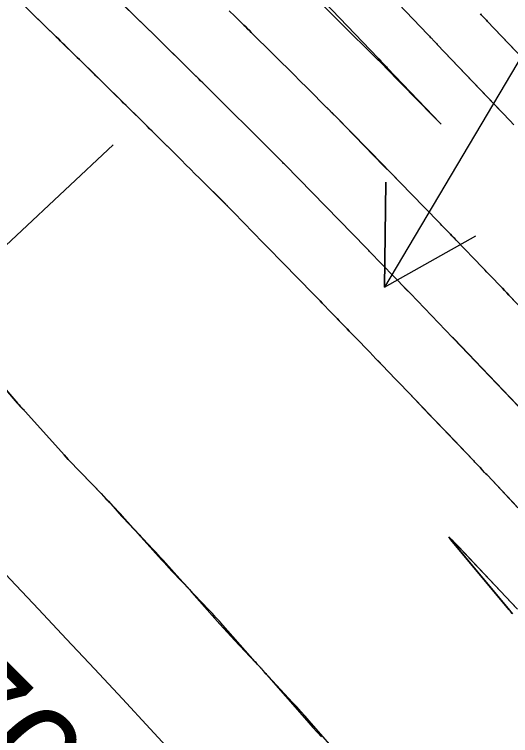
# Model space of a CAD drawing. Extents: x 954385 to 988206, y 1868364 to 1924553.
# Drawn here: x 955901.49 to 955929.86, y 1922885.18 to 1922926.39 of the extents above; entities that cross this region are included whole.
import ezdxf

# ---------------------------------------------------------------- set-up
doc = ezdxf.new("R2010")
doc.units = 0
for name, color, linetype in [('16', 7, 'Continuous'), ('26', 7, 'Continuous'), ('6', 7, 'Continuous'), ('7', 7, 'Continuous'), ('Default', 7, 'Continuous')]:
    doc.layers.add(name, color=color, linetype=linetype)

msp = doc.modelspace()

# ---------------------------------------------------------------- linework, layer by layer
at = {"layer": '16'}
for points in [[(955920.93, 1922929.639), (955925.129, 1922925.236), (955925.173, 1922925.189), (955925.218, 1922925.143), (955925.263, 1922925.096), (955925.307, 1922925.05), (955925.486, 1922924.864), (955925.531, 1922924.817), (955925.575, 1922924.77), (955925.62, 1922924.724), (955925.664, 1922924.677), (955929.28, 1922920.888)], [(955917.828, 1922928.221), (955922.294, 1922923.781), (955922.298, 1922923.778), (955922.66, 1922923.409), (955922.702, 1922923.366), (955925.409, 1922920.596), (955925.748, 1922920.249), (955925.864, 1922920.135), (955925.754, 1922920.254), (955925.419, 1922920.606), (955922.809, 1922923.342), (955922.763, 1922923.39), (955922.717, 1922923.438), (955922.671, 1922923.486), (955922.625, 1922923.533), (955922.442, 1922923.724), (955922.396, 1922923.772), (955922.35, 1922923.82), (955922.304, 1922923.868), (955922.259, 1922923.916), (955917.902, 1922928.483)], [(955930.592, 1922903.689), (955926.644, 1922907.823), (955926.584, 1922907.886), (955926.537, 1922907.935), (955924.13, 1922910.434), (955923.897, 1922910.676), (955923.664, 1922910.917), (955923.431, 1922911.159), (955923.197, 1922911.4), (955921.796, 1922912.846), (955921.748, 1922912.895), (955921.736, 1922912.908), (955921.594, 1922913.053), (955916.972, 1922917.785), (955916.927, 1922917.83), (955916.883, 1922917.876), (955916.839, 1922917.921), (955916.794, 1922917.966), (955916.517, 1922918.248), (955916.51, 1922918.255), (955912.264, 1922922.475), (955912.138, 1922922.6), (955912.012, 1922922.725), (955911.98, 1922922.757), (955911.949, 1922922.788), (955911.917, 1922922.819), (955911.886, 1922922.85), (955909.461, 1922925.239), (955909.371, 1922925.328), (955909.274, 1922925.423), (955909.236, 1922925.46), (955909.198, 1922925.498), (955909.046, 1922925.647), (955907.079, 1922927.573)], [(955930.211, 1922898.269), (955928.53, 1922900.052), (955928.49, 1922900.094), (955928.45, 1922900.136), (955928.411, 1922900.178), (955928.371, 1922900.22), (955928.132, 1922900.472), (955927.893, 1922900.723), (955927.853, 1922900.765), (955927.813, 1922900.807), (955927.774, 1922900.849), (955927.734, 1922900.891), (955926.274, 1922902.419), (955926.018, 1922902.688), (955925.761, 1922902.957), (955925.505, 1922903.225), (955925.248, 1922903.494), (955924.033, 1922904.766), (955923.846, 1922904.962), (955923.659, 1922905.157), (955923.472, 1922905.352), (955923.285, 1922905.546), (955922.513, 1922906.347), (955922.337, 1922906.53), (955922.161, 1922906.714), (955921.984, 1922906.897), (955921.808, 1922907.08), (955920.978, 1922907.942), (955920.863, 1922908.06), (955920.749, 1922908.178), (955920.635, 1922908.296), (955920.521, 1922908.415), (955920.064, 1922908.887), (955919.835, 1922909.123), (955919.606, 1922909.359), (955919.089, 1922909.893), (955918.964, 1922910.021), (955918.84, 1922910.149), (955918.715, 1922910.277), (955918.59, 1922910.405), (955916.839, 1922912.197), (955916.554, 1922912.488), (955916.27, 1922912.78), (955915.985, 1922913.071), (955915.7, 1922913.363), (955914.034, 1922915.069), (955913.991, 1922915.112), (955913.948, 1922915.156), (955913.777, 1922915.33), (955913.672, 1922915.437), (955913.647, 1922915.462), (955913.622, 1922915.487), (955913.597, 1922915.512), (955913.572, 1922915.537), (955912.07, 1922917.03), (955911.811, 1922917.287), (955911.552, 1922917.544), (955911.294, 1922917.801), (955911.035, 1922918.059), (955909.37, 1922919.713), (955909.221, 1922919.86), (955909.073, 1922920.007), (955908.924, 1922920.154), (955908.776, 1922920.301), (955908.18, 1922920.887), (955908.032, 1922921.034), (955907.883, 1922921.18), (955907.734, 1922921.327), (955907.585, 1922921.474), (955906.689, 1922922.356), (955906.529, 1922922.513), (955906.369, 1922922.671), (955906.209, 1922922.828), (955906.049, 1922922.985), (955905.328, 1922923.69), (955905.208, 1922923.808), (955905.087, 1922923.926), (955904.967, 1922924.044), (955904.847, 1922924.162), (955904.365, 1922924.634), (955904.244, 1922924.752), (955904.124, 1922924.869), (955904.003, 1922924.987), (955903.882, 1922925.105), (955901.72, 1922927.203)], [(955913.985, 1922926.396), (955914.195, 1922926.189), (955914.615, 1922925.775), (955914.719, 1922925.672), (955914.824, 1922925.568), (955914.929, 1922925.464), (955915.034, 1922925.361), (955917.556, 1922922.853), (955917.741, 1922922.669), (955917.926, 1922922.486), (955918.111, 1922922.302), (955918.296, 1922922.118), (955919.341, 1922921.079), (955919.373, 1922921.048), (955919.404, 1922921.016), (955919.435, 1922920.985), (955919.466, 1922920.953), (955919.684, 1922920.732), (955919.76, 1922920.654), (955919.79, 1922920.623), (955919.805, 1922920.608), (955922.62, 1922917.727), (955922.823, 1922917.519), (955923.027, 1922917.31), (955923.231, 1922917.101), (955923.434, 1922916.893), (955924.338, 1922915.968), (955924.497, 1922915.805), (955924.656, 1922915.641), (955924.816, 1922915.477), (955924.975, 1922915.313), (955925.766, 1922914.497), (955926.01, 1922914.245), (955926.417, 1922913.825), (955926.498, 1922913.741), (955926.579, 1922913.657), (955926.66, 1922913.573), (955926.741, 1922913.489), (955928.254, 1922911.918), (955928.505, 1922911.657), (955928.756, 1922911.397), (955929.258, 1922910.875), (955929.384, 1922910.745), (955929.509, 1922910.615), (955929.634, 1922910.484), (955929.759, 1922910.353), (955931.868, 1922908.144)], [(955931.458, 1922922.934), (955928.52, 1922926.012), (955928.477, 1922926.058), (955928.433, 1922926.103), (955928.39, 1922926.148), (955928.347, 1922926.194), (955928.173, 1922926.375), (955928.129, 1922926.42)], [(955899.539, 1922906.644), (955901.688, 1922904.145), (955901.705, 1922904.125), (955901.722, 1922904.106), (955901.739, 1922904.088), (955901.757, 1922904.069), (955901.829, 1922903.996), (955901.846, 1922903.977), (955901.864, 1922903.959), (955901.881, 1922903.94), (955901.899, 1922903.921), (955902.022, 1922903.785), (955902.049, 1922903.756), (955902.075, 1922903.727), (955902.101, 1922903.698), (955902.128, 1922903.669), (955904.341, 1922901.216), (955904.574, 1922900.96), (955904.809, 1922900.707), (955905.046, 1922900.455), (955905.286, 1922900.206), (955906.45, 1922899.004), (955906.589, 1922898.859), (955906.727, 1922898.712), (955906.863, 1922898.565), (955906.998, 1922898.416), (955907.62, 1922897.721), (955907.712, 1922897.62), (955907.805, 1922897.519), (955907.898, 1922897.419), (955907.993, 1922897.319), (955908.373, 1922896.924), (955908.467, 1922896.824), (955908.561, 1922896.724), (955908.654, 1922896.623), (955908.745, 1922896.521), (955909.905, 1922895.219), (955910.046, 1922895.062), (955910.189, 1922894.906), (955910.333, 1922894.751), (955910.479, 1922894.597), (955911.064, 1922893.984), (955911.209, 1922893.83), (955911.353, 1922893.675), (955911.496, 1922893.518), (955911.637, 1922893.36), (955913.244, 1922891.542), (955913.448, 1922891.312), (955913.655, 1922891.084), (955913.864, 1922890.858), (955914.074, 1922890.633), (955915.279, 1922889.36), (955915.311, 1922889.326), (955915.344, 1922889.292), (955915.376, 1922889.257), (955915.408, 1922889.223), (955915.537, 1922889.086), (955915.569, 1922889.052), (955915.601, 1922889.017), (955915.633, 1922888.982), (955915.664, 1922888.947), (955915.867, 1922888.716), (955915.911, 1922888.666), (955915.955, 1922888.615), (955915.999, 1922888.565), (955916.043, 1922888.515), (955918.08, 1922886.182), (955918.318, 1922885.911), (955918.559, 1922885.642), (955918.802, 1922885.376), (955919.047, 1922885.111)], [(955929.955, 1922892.149), (955929.848, 1922892.272), (955929.827, 1922892.296), (955929.807, 1922892.319), (955929.787, 1922892.343), (955929.767, 1922892.366), (955926.802, 1922895.917), (955926.431, 1922896.37), (955926.319, 1922896.532), (955926.466, 1922896.402), (955926.873, 1922895.979), (955930.194, 1922892.457)]]:
    msp.add_lwpolyline(points, dxfattribs=at)
at = {"layer": '26'}
for points in [[(955957.131, 1922968.928), (955922.647, 1922910.794), (955922.717, 1922916.794), (955922.647, 1922910.794), (955927.878, 1922913.733)], [(955907.131, 1922918.928), (955752.999, 1922774.431), (955754.738, 1922780.174), (955752.999, 1922774.431), (955758.842, 1922775.796)]]:
    msp.add_lwpolyline(points, dxfattribs=at)
at = {"layer": '6'}
for points in [[(955930.738, 1922903.534), (955926.593, 1922907.876), (955926.574, 1922907.896), (955926.536, 1922907.935), (955924.129, 1922910.434), (955923.896, 1922910.676), (955923.663, 1922910.917), (955923.43, 1922911.159), (955923.197, 1922911.4), (955921.797, 1922912.848), (955921.75, 1922912.897), (955921.738, 1922912.909), (955921.597, 1922913.053), (955916.972, 1922917.785), (955916.927, 1922917.83), (955916.883, 1922917.876), (955916.839, 1922917.921), (955916.794, 1922917.966), (955916.525, 1922918.239), (955916.509, 1922918.255), (955912.265, 1922922.476), (955912.17, 1922922.57), (955911.988, 1922922.751), (955911.95, 1922922.789), (955911.912, 1922922.827), (955911.757, 1922922.978), (955909.274, 1922925.423), (955909.236, 1922925.46), (955909.198, 1922925.498), (955909.045, 1922925.647), (955907.508, 1922927.152)], [(955928.131, 1922926.42), (955928.174, 1922926.375), (955928.347, 1922926.194), (955928.391, 1922926.149), (955928.434, 1922926.103), (955928.477, 1922926.058), (955928.521, 1922926.013), (955932.558, 1922921.781)]]:
    msp.add_lwpolyline(points, dxfattribs=at)
at = {"layer": '7'}
for points in [[(955920.929, 1922929.639), (955925.131, 1922925.236), (955925.175, 1922925.19), (955925.219, 1922925.143), (955925.264, 1922925.096), (955925.309, 1922925.05), (955925.487, 1922924.864), (955925.531, 1922924.817), (955925.576, 1922924.771), (955925.62, 1922924.724), (955925.665, 1922924.678), (955929.815, 1922920.328), (955930.047, 1922920.084)], [(955917.902, 1922928.483), (955922.26, 1922923.916), (955922.306, 1922923.868), (955922.352, 1922923.82), (955922.397, 1922923.772), (955922.443, 1922923.725), (955922.626, 1922923.534), (955922.672, 1922923.486), (955922.718, 1922923.438), (955922.763, 1922923.39), (955922.809, 1922923.342), (955925.441, 1922920.584), (955925.777, 1922920.23), (955925.888, 1922920.11), (955925.772, 1922920.224), (955925.429, 1922920.573), (955922.688, 1922923.379), (955922.659, 1922923.409), (955922.296, 1922923.777), (955922.293, 1922923.78), (955917.829, 1922928.223)], [(955902.307, 1922926.633), (955902.567, 1922926.381), (955903.882, 1922925.104), (955904.003, 1922924.986), (955904.123, 1922924.869), (955904.244, 1922924.751), (955904.364, 1922924.633), (955904.846, 1922924.162), (955904.967, 1922924.044), (955905.087, 1922923.926), (955905.207, 1922923.808), (955905.328, 1922923.69), (955906.072, 1922922.962), (955906.221, 1922922.816), (955906.369, 1922922.67), (955906.518, 1922922.524), (955906.666, 1922922.378), (955907.26, 1922921.794), (955907.557, 1922921.502), (955907.854, 1922921.209), (955908.695, 1922920.382), (955908.884, 1922920.195), (955909.074, 1922920.008), (955909.263, 1922919.821), (955909.451, 1922919.633), (955911.035, 1922918.059), (955911.294, 1922917.802), (955911.553, 1922917.545), (955911.811, 1922917.287), (955912.07, 1922917.03), (955913.572, 1922915.536), (955913.597, 1922915.511), (955913.622, 1922915.487), (955913.647, 1922915.461), (955913.671, 1922915.436), (955913.798, 1922915.307), (955913.863, 1922915.242), (955913.948, 1922915.156), (955913.97, 1922915.134), (955913.991, 1922915.112), (955914.012, 1922915.09), (955914.034, 1922915.069), (955915.701, 1922913.363), (955915.986, 1922913.071), (955916.271, 1922912.78), (955916.556, 1922912.488), (955916.841, 1922912.197), (955918.591, 1922910.406), (955918.716, 1922910.278), (955918.841, 1922910.15), (955918.965, 1922910.022), (955919.09, 1922909.894), (955919.607, 1922909.359), (955919.721, 1922909.241), (955919.835, 1922909.123), (955919.949, 1922909.005), (955920.064, 1922908.887), (955920.521, 1922908.414), (955920.635, 1922908.296), (955920.749, 1922908.178), (955920.863, 1922908.06), (955920.977, 1922907.942), (955921.807, 1922907.08), (955922.16, 1922906.713), (955922.513, 1922906.347), (955923.285, 1922905.546), (955923.472, 1922905.351), (955923.659, 1922905.157), (955923.846, 1922904.962), (955924.033, 1922904.766), (955925.198, 1922903.546), (955925.454, 1922903.277), (955925.711, 1922903.008), (955925.967, 1922902.74), (955926.223, 1922902.471), (955927.733, 1922900.89), (955927.773, 1922900.848), (955927.813, 1922900.806), (955927.853, 1922900.764), (955927.892, 1922900.723), (955928.091, 1922900.513), (955928.21, 1922900.387), (955928.37, 1922900.219), (955928.409, 1922900.177), (955928.449, 1922900.135), (955928.489, 1922900.093), (955928.528, 1922900.051), (955930.276, 1922898.197)], [(955931.868, 1922908.145), (955929.76, 1922910.354), (955929.635, 1922910.485), (955929.51, 1922910.615), (955929.385, 1922910.746), (955929.259, 1922910.876), (955928.757, 1922911.398), (955928.631, 1922911.528), (955928.506, 1922911.659), (955928.38, 1922911.789), (955928.255, 1922911.919), (955926.743, 1922913.49), (955926.662, 1922913.574), (955926.581, 1922913.658), (955926.499, 1922913.742), (955926.418, 1922913.826), (955926.092, 1922914.162), (955926.011, 1922914.246), (955925.929, 1922914.33), (955925.848, 1922914.414), (955925.766, 1922914.498), (955924.975, 1922915.313), (955924.816, 1922915.477), (955924.657, 1922915.641), (955924.497, 1922915.805), (955924.338, 1922915.968), (955923.435, 1922916.892), (955923.027, 1922917.309), (955922.619, 1922917.726), (955919.804, 1922920.607), (955919.774, 1922920.638), (955919.744, 1922920.669), (955919.668, 1922920.746), (955919.622, 1922920.792), (955919.465, 1922920.951), (955919.434, 1922920.983), (955919.403, 1922921.015), (955919.371, 1922921.046), (955919.34, 1922921.077), (955918.295, 1922922.117), (955918.11, 1922922.301), (955917.926, 1922922.484), (955917.741, 1922922.668), (955917.557, 1922922.852), (955915.034, 1922925.361), (955914.93, 1922925.465), (955914.825, 1922925.569), (955914.72, 1922925.672), (955914.615, 1922925.776), (955914.09, 1922926.293), (955913.774, 1922926.603)], [(955920.303, 1922883.777), (955918.342, 1922886.024), (955918.109, 1922886.289), (955917.874, 1922886.551), (955917.637, 1922886.811), (955917.397, 1922887.07), (955916.018, 1922888.546), (955915.986, 1922888.58), (955915.954, 1922888.615), (955915.922, 1922888.649), (955915.89, 1922888.684), (955915.762, 1922888.823), (955915.73, 1922888.858), (955915.698, 1922888.893), (955915.667, 1922888.928), (955915.636, 1922888.964), (955915.435, 1922889.194), (955915.391, 1922889.245), (955915.347, 1922889.295), (955915.303, 1922889.345), (955915.259, 1922889.395), (955913.413, 1922891.482), (955913.213, 1922891.707), (955913.011, 1922891.929), (955912.806, 1922892.15), (955912.6, 1922892.369), (955911.772, 1922893.242), (955911.565, 1922893.461), (955911.36, 1922893.681), (955911.157, 1922893.903), (955910.956, 1922894.127), (955909.991, 1922895.204), (955909.851, 1922895.359), (955909.71, 1922895.513), (955909.568, 1922895.665), (955909.424, 1922895.817), (955908.839, 1922896.43), (955908.7, 1922896.577), (955908.562, 1922896.725), (955908.425, 1922896.874), (955908.289, 1922897.024), (955907.66, 1922897.726), (955907.569, 1922897.827), (955907.477, 1922897.927), (955907.385, 1922898.026), (955907.291, 1922898.125), (955906.917, 1922898.519), (955906.823, 1922898.617), (955906.729, 1922898.715), (955906.635, 1922898.813), (955906.541, 1922898.91), (955905.286, 1922900.206), (955905.046, 1922900.455), (955904.809, 1922900.707), (955904.574, 1922900.961), (955904.341, 1922901.217), (955902.111, 1922903.691), (955902.094, 1922903.71), (955902.076, 1922903.729), (955902.058, 1922903.747), (955902.04, 1922903.765), (955901.967, 1922903.838), (955901.949, 1922903.856), (955901.931, 1922903.874), (955901.914, 1922903.893), (955901.896, 1922903.912), (955901.773, 1922904.048), (955901.747, 1922904.077), (955901.721, 1922904.106), (955901.695, 1922904.135), (955901.67, 1922904.165), (955899.539, 1922906.648)], [(955930.25, 1922892.398), (955926.98, 1922895.864), (955926.566, 1922896.294), (955926.416, 1922896.427), (955926.53, 1922896.262), (955926.908, 1922895.8), (955929.613, 1922892.56), (955929.791, 1922892.347), (955929.97, 1922892.133)]]:
    msp.add_lwpolyline(points, dxfattribs=at)
at = {"layer": 'Default'}
msp.add_arc((955068.332, 1922107.114), 1145.916, 31.460692, 46.414195, dxfattribs=at)

# ---------------------------------------------------------------- texts
at = {"layer": '16'}
msp.add_text('570', height=6, rotation=314.9851, dxfattribs=at).set_placement((955892.319, 1922889.691))

doc.saveas('drawing.dxf')
